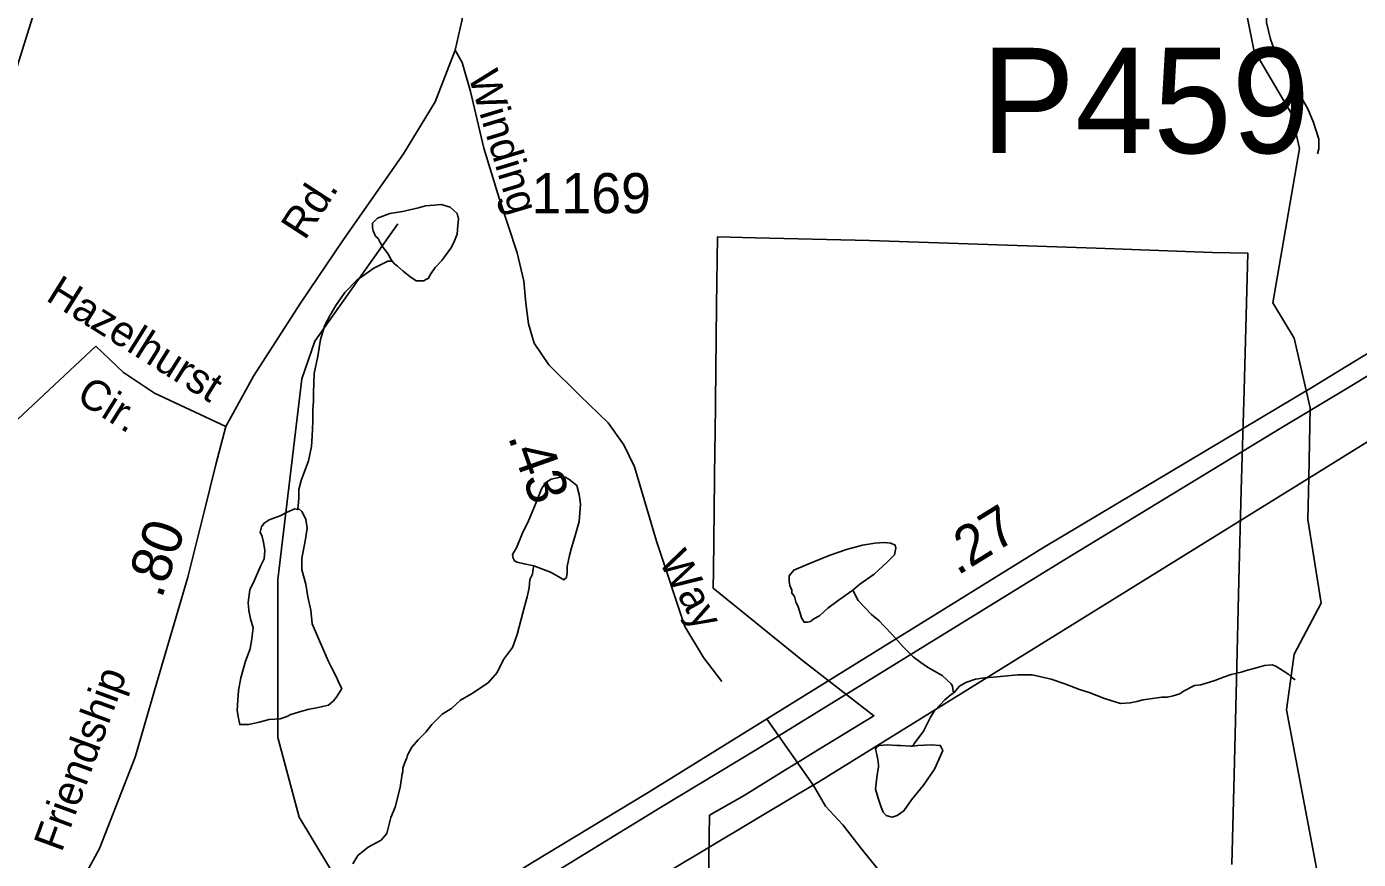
# Model space of a CAD drawing. Extents: x 2001466 to 2224147, y 644118 to 847247.
# Drawn here: x 2030071 to 2034218, y 704801 to 707395 of the extents above; entities that cross this region are included whole.
import ezdxf

# ---------------------------------------------------------------- set-up
doc = ezdxf.new("R2010")
doc.units = 0
for name, color, linetype in [('Exist Boundary Political City Limit New', 7, 'Continuous'), ('Exist Hydrographic Creek Single Shore', 7, 'Continuous'), ('Exist Hydrographic Misc Water Feature', 7, 'Continuous'), ('Exist Road Non-System Type 51', 7, 'Continuous'), ('Exist Road Non-System Type 51 Label', 7, 'Continuous'), ('Exist Road Primary US Divided Attributed', 7, 'Continuous'), ('Exist Road Primary US Mileage Hundredths English Label', 7, 'Continuous'), ('Exist Road Secondary Mileage Hundredths English Label', 7, 'Continuous'), ('Exist Road Secondary Structure Pipe Number Label', 7, 'Continuous'), ('Exist Road Secondary Type 41 Attributed', 7, 'Continuous'), ('Exist Road Secondary Type 51 Attributed', 7, 'Continuous'), ('Exist Road Secondary Type 51 Label', 7, 'Continuous'), ('Exist Road Secondary Type 51 Number Label', 7, 'Continuous'), ('Exist Utilities Electrical Transmission Line', 7, 'Continuous'), ('Map Preparation Boundary City Limit Buffer Line', 7, 'Continuous')]:
    doc.layers.add(name, color=color, linetype=linetype)

msp = doc.modelspace()

# ---------------------------------------------------------------- linework, layer by layer
at = {"layer": 'Exist Boundary Political City Limit New'}
msp.add_lwpolyline([(2033823.9, 704784.9), (2033831, 705063.5), (2033838.5, 705358.8), (2033846.4, 705668), (2033853.6, 705950.7), (2033862.6, 706262.3), (2033873.8, 706689.2), (2033763.5, 706691), (2033402.1, 706704.2), (2032695.4, 706728.8), (2032340, 706736.8), (2032222.2, 706739.4), (2032219.6, 706526.3), (2032214.9, 706123.9), (2032214.4, 706081.5), (2032209.8, 705698.2), (2032209.1, 705645.2), (2032487, 705419.7), (2032709.5, 705248.2), (2032520.5, 705132.1), (2032486.8, 705111.5), (2032433.8, 705079.2), (2032305.6, 705000), (2032197.1, 704937.9), (2032195.6, 704805.6), (2032195.1, 704752.8)], dxfattribs=at)
at = {"layer": 'Exist Hydrographic Creek Single Shore'}
for points in [[(2029351.4, 705912.6), (2029385.7, 706164.4), (2029510.6, 706480.2), (2029827.6, 706805.2), (2029885.6, 706905.6), (2029935.7, 707078.5), (2030035.7, 707253.7), (2030093.7, 707439.5), (2030459.8, 707665), (2030518.6, 707762.3), (2030517.8, 708287.2), (2030609.7, 708639.7)], [(2034034.6, 707014.7), (2034009.6, 707123.5), (2033892.7, 707322.8), (2033842.7, 707573.1), (2033601.8, 707873.3), (2033567.7, 708172.6), (2033467.7, 708266.5), (2033325.8, 708325.1), (2033025.8, 708196.7), (2032934.7, 708116.6), (2032401.6, 707897.8)], [(2034063.7, 705988.3), (2034068.7, 706206.9), (2034018.7, 706424.5), (2033951.6, 706534.1), (2034034.6, 707014.7)], [(2034142.3, 703203.7), (2034120.6, 703449.8), (2034094.5, 703673.4), (2034186.6, 704042.3), (2034202.6, 704281.5), (2034136.6, 704515.7), (2033994.7, 705266.7), (2034018.7, 705440.1), (2034102.5, 705599.2), (2034060.7, 705859.2), (2034063.7, 705988.3)]]:
    msp.add_lwpolyline(points, dxfattribs=at)
at = {"layer": 'Exist Hydrographic Misc Water Feature'}
for points in [[(2034090.8, 706998.2), (2034094.9, 707014.2), (2034094.7, 707044.2), (2034078.7, 707096.2), (2034060.9, 707138.2), (2034044.7, 707168.1), (2034034.9, 707192.1), (2034022.8, 707220.1), (2034000.6, 707260.2), (2033980.7, 707284.1), (2033954.7, 707326.1), (2033944.6, 707356.1), (2033932.7, 707408), (2033930.7, 707450.1), (2033926.6, 707478.1), (2033918.6, 707502), (2033894.6, 707540), (2033874.5, 707570), (2033842.5, 707622), (2033820.6, 707674), (2033806.6, 707693.9), (2033790.6, 707727.9), (2033764.4, 707759.9)], [(2031209.4, 706664.5), (2031203.5, 706672.5), (2031195.5, 706688.5), (2031181.3, 706706.5), (2031171.5, 706722.5), (2031165.4, 706734.5), (2031157.4, 706742.5), (2031149.4, 706758.4), (2031147.5, 706768.4), (2031147.5, 706782.4), (2031163.5, 706798.5), (2031201.4, 706812.5), (2031241.4, 706818.5), (2031291.5, 706830.5), (2031313.4, 706836.5), (2031339.4, 706838.5), (2031361.4, 706840.6), (2031389.5, 706832.6), (2031411.4, 706812.6), (2031415.5, 706794.6), (2031413.5, 706776.6), (2031411.4, 706748.7), (2031401.4, 706722.6), (2031391.5, 706704.6), (2031363.4, 706666.6), (2031343.5, 706644.6), (2031329.6, 706624.6), (2031321.6, 706610.6), (2031313.6, 706606.6), (2031307.5, 706602.6), (2031283.5, 706602.6), (2031263.6, 706616.6), (2031243.5, 706632.5), (2031225.6, 706648.5), (2031215.6, 706656.5), (2031209.4, 706664.5)], [(2031331.4, 704326.2), (2031303.6, 704363.4), (2031270.5, 704472.5), (2031111.6, 704613.4), (2030919.7, 704932.4), (2030852.6, 705179.8), (2030852.6, 705672), (2030927.7, 706297.1), (2030968.7, 706414.4), (2031226.7, 706779.9)], [(2031209.4, 706664.5), (2031195.5, 706664.5), (2031151.6, 706642.4), (2031099.5, 706604.5), (2031061.6, 706566.5), (2031033.5, 706526.4), (2031015.7, 706496.4), (2030999.7, 706464.4), (2030985.7, 706420.4), (2030977.7, 706368.4), (2030965.8, 706314.4), (2030963.8, 706254.4), (2030963.8, 706228.4), (2030961.7, 706200.5), (2030961.7, 706164.5), (2030959.7, 706118.5), (2030957.8, 706086.4), (2030948, 706042.5), (2030925.9, 705980.4), (2030917.9, 705952.4), (2030917.9, 705926.5), (2030916, 705900.5), (2030914, 705890.5)], [(2031650.1, 705714.9), (2031620, 705720.9), (2031598, 705726.9), (2031589.8, 705730.9), (2031585.9, 705738.8), (2031584.1, 705750.8), (2031596, 705770.9), (2031613.8, 705814.9), (2031633.9, 705854.8), (2031649.9, 705894.9), (2031662, 705922.9), (2031673.7, 705954.9), (2031687.8, 705974.9), (2031703.8, 705984.9), (2031733.8, 705990.9), (2031747.7, 705990.9), (2031759.8, 705984.9), (2031783.8, 705965), (2031791.8, 705937), (2031795.7, 705907), (2031792, 705853), (2031777.8, 705805), (2031767.8, 705771), (2031761.8, 705747), (2031753.9, 705713), (2031753.9, 705693), (2031752, 705679), (2031744, 705671), (2031728, 705681), (2031702, 705694.9), (2031650.1, 705714.9)], [(2030884.4, 705246.5), (2030860.4, 705238.5), (2030826.4, 705236.5), (2030794.4, 705228.5), (2030762.4, 705220.5), (2030746.4, 705220.5), (2030734.3, 705220.5), (2030730.4, 705240.4), (2030726.3, 705264.4), (2030728.4, 705296.4), (2030730.2, 705326.4), (2030738.2, 705366.4), (2030752.2, 705418.4), (2030766.3, 705456.4), (2030772.3, 705488.4), (2030776.4, 705522.4), (2030768.2, 705550.4), (2030762.2, 705576.4), (2030760.2, 705600.4), (2030766.1, 705640.4), (2030780.1, 705670.4), (2030799.9, 705716.4), (2030810, 705736.4), (2030812, 705762.4), (2030807.9, 705788.4), (2030804.1, 705806.4), (2030798.1, 705820.4), (2030802, 705836.4), (2030810, 705848.4), (2030826, 705858.4), (2030860, 705870.4), (2030882, 705882.4), (2030906, 705892.5), (2030914, 705890.5)], [(2030914, 705890.5), (2030918.1, 705892.5), (2030927.9, 705884.5), (2030940, 705860.5), (2030944.1, 705832.5), (2030937.9, 705792.4), (2030928.1, 705738.5), (2030928.1, 705702.5), (2030940.2, 705658.4), (2030946.2, 705618.5), (2030956.2, 705576.5), (2030960.1, 705534.5), (2030996.2, 705450.5), (2031010.3, 705416.6), (2031020.2, 705398.6), (2031036.2, 705368.6), (2031044.2, 705348.6), (2031052.2, 705332.6), (2031046.2, 705322.6), (2031034.3, 705304.6), (2031026.3, 705294.6), (2031010.3, 705280.6), (2030992.3, 705276.6), (2030974.2, 705272.6), (2030950.5, 705268.6), (2030920.3, 705260.5), (2030890.4, 705250.5), (2030884.4, 705246.5)], [(2032644, 705639.5), (2032633.9, 705631.5), (2032597.8, 705607.5), (2032565.9, 705583.5), (2032539.8, 705559.5), (2032522, 705549.5), (2032511.9, 705541.5), (2032501.9, 705539.5), (2032491.8, 705539.4), (2032483.8, 705553.4), (2032479.9, 705567.4), (2032473.8, 705587.4), (2032465.8, 705603.4), (2032461.9, 705619.4), (2032453.9, 705629.4), (2032453.9, 705639.4), (2032448, 705653.4), (2032445.9, 705667.4), (2032445.9, 705683.4), (2032459.8, 705701.4), (2032501.9, 705719.5), (2032569.8, 705747.5), (2032623.7, 705765.5), (2032673.7, 705779.5), (2032711.9, 705785.6), (2032741.8, 705787.6), (2032761.7, 705785.6), (2032775.8, 705779.5), (2032777.7, 705769.6), (2032773.8, 705749.6), (2032751.8, 705727.6), (2032709.8, 705689.6), (2032665.9, 705657.6), (2032644, 705639.5)], [(2031086.6, 704786.7), (2031102.4, 704812.7), (2031134.6, 704838.7), (2031174.6, 704860.8), (2031192.4, 704880.8), (2031204.5, 704930.8), (2031218.5, 704962.8), (2031234.5, 705024.8), (2031240.4, 705066.8), (2031242.5, 705074.8), (2031242.5, 705084.7), (2031248.4, 705102.8), (2031254.3, 705116.8), (2031256.4, 705124.8), (2031270.3, 705150.7), (2031290.4, 705172.8), (2031314.2, 705196.8), (2031332.3, 705220.8), (2031364.3, 705252.8), (2031394.2, 705270.8), (2031422.3, 705296.8), (2031456.3, 705316.8), (2031508.2, 705350.9), (2031536.1, 705382.9), (2031556.2, 705422.9), (2031584.1, 705460.9), (2031598.2, 705500.9), (2031616.1, 705568.9), (2031630, 705618.9), (2031635.9, 705646.9), (2031638, 705672.9), (2031646, 705688.9), (2031648, 705706.9), (2031650.1, 705714.9)], [(2032644, 705639.5), (2032660, 705607.5), (2032701.8, 705563.6), (2032725.8, 705543.6), (2032741.8, 705527.6), (2032767.8, 705499.6), (2032799.8, 705463.6), (2032832, 705431.7), (2032856, 705413.7), (2032875.9, 705399.7), (2032922, 705373.7), (2032949.9, 705347.7), (2032954, 705339.7), (2032956.1, 705323.8), (2032957.9, 705319.8)], [(2032957.9, 705319.8), (2032976, 705339.7), (2032996.1, 705351.7), (2033026, 705361.8), (2033054.1, 705365.8), (2033081.8, 705367.8), (2033157.8, 705375.9), (2033201.9, 705375.9), (2033261.8, 705361.9), (2033303.8, 705347.9), (2033349.8, 705330), (2033379.9, 705320), (2033427.9, 705302.1), (2033477.9, 705286.1), (2033507.9, 705288.1), (2033528, 705292.1), (2033547.9, 705298.1), (2033605.9, 705306.2), (2033623.9, 705306.2), (2033641.8, 705310.2), (2033661.9, 705316.2), (2033674, 705324.2), (2033707.8, 705342.2), (2033727.9, 705344.3), (2033771.8, 705358.3), (2033797.8, 705368.2), (2033821.8, 705376.2), (2033853.8, 705384.3), (2033865.9, 705388.3), (2033903.8, 705398.3), (2033925.8, 705404.4), (2033949.8, 705406.4), (2033961.6, 705402.4), (2033983.8, 705388.4), (2034001.8, 705376.4), (2034009.8, 705368.4), (2034021.7, 705360.4)], [(2032830.2, 705153.8), (2032834.1, 705159.8), (2032864, 705199.7), (2032885.9, 705243.7), (2032898, 705263.7), (2032916.1, 705281.8), (2032930, 705297.8), (2032949.9, 705313.8), (2032957.9, 705319.8)], [(2032830.2, 705153.8), (2032846.2, 705155.8), (2032888.2, 705157.8), (2032916.1, 705155.8), (2032920.2, 705147.8), (2032924.1, 705139.8), (2032912.2, 705113.7), (2032898, 705081.7), (2032864.2, 705031.8), (2032826.3, 704985.7), (2032802.3, 704951.7), (2032782.2, 704937.7), (2032766.2, 704931.7), (2032758.2, 704933.7), (2032748.1, 704937.7), (2032738.3, 704947.7), (2032732.2, 704963.7), (2032722.3, 704991.7), (2032714.1, 705019.7), (2032718.2, 705055.7), (2032722.1, 705077.7), (2032724.2, 705087.7), (2032724.2, 705095.6), (2032722.1, 705111.7), (2032718.2, 705127.7), (2032716.2, 705135.6), (2032714.1, 705143.7), (2032718.2, 705151.6), (2032726.2, 705155.6), (2032752, 705157.7), (2032782.2, 705155.7), (2032792, 705155.7), (2032824, 705153.8), (2032830.2, 705153.8)]]:
    msp.add_lwpolyline(points, dxfattribs=at)
at = {"layer": 'Exist Road Non-System Type 51'}
msp.add_line((2032521.4, 705031.1), (2032376.9, 705236), dxfattribs=at)
for points in [[(2030286.6, 706399.3), (2029911.7, 706049.1), (2029779.6, 705941.9), (2029708.2, 705909.8), (2029633.2, 705888.3), (2029529.6, 705874), (2029397.3, 705898.8), (2029351.4, 705912.6)], [(2030691.5, 706148.8), (2030468.7, 706252.8), (2030372.3, 706317.1), (2030286.6, 706399.3)], [(2032783.8, 704693.7), (2032671, 704833.3), (2032612.2, 704908.2), (2032558.8, 704966.9), (2032521.4, 705031.1)]]:
    msp.add_lwpolyline(points, dxfattribs=at)
at = {"layer": 'Exist Road Primary US Divided Attributed'}
for points in [[(2041784.9, 710974.4), (2041006, 710501), (2040140.8, 709965.7), (2039916.7, 709831.1), (2038483.2, 708953.9), (2037738.9, 708505.5), (2036370, 707671.6), (2036064.1, 707484), (2035363, 707054.6), (2035033.2, 706856.6), (2034526.8, 706546.5), (2034180.4, 706335.9), (2034078.5, 706273.7), (2033238.1, 705771.9), (2032325.9, 705207.3), (2032006.9, 705009.2), (2031643.9, 704789.8), (2031075.2, 704437.4), (2030930, 704350.5), (2030580.5, 704141.3), (2030096.2, 703843.4), (2029941.4, 703750), (2029697.3, 703597.2), (2029594.3, 703535.4)], [(2029890.3, 703646.9), (2030084.6, 703766.7), (2030148.3, 703802.5), (2030605.7, 704080.8), (2030988.3, 704315.8), (2031682.6, 704740), (2032045, 704961.9), (2032346.1, 705143.5), (2033300.8, 705732.8), (2033980.2, 706145.7), (2034197.5, 706277.3), (2034581.6, 706511.5), (2035075.6, 706809.9), (2035370.1, 706988.2), (2036119.8, 707449.3), (2036415.2, 707626.4), (2037936.4, 708557.7), (2038517.7, 708914.7), (2039676.5, 709614.4), (2039953.3, 709782.7), (2040140.8, 709896.9), (2040858.9, 710340.3), (2041112, 710494.2), (2041820.6, 710921.9)]]:
    msp.add_lwpolyline(points, dxfattribs=at)
at = {"layer": 'Exist Road Secondary Type 41 Attributed'}
msp.add_lwpolyline([(2031405.1, 707321.5), (2031427.4, 707283.2), (2031452.9, 707192.2), (2031494.4, 707016.6), (2031542.3, 706860.1), (2031598.5, 706690.1), (2031619.3, 706601.5), (2031625.7, 706532.8), (2031633.6, 706468.9), (2031651.2, 706408.3), (2031697.5, 706341.2), (2031793.2, 706245.4), (2031881.3, 706160), (2031930.8, 706092.2), (2031964.3, 706023.5), (2032032.1, 705792), (2032120.2, 705526.2), (2032178.5, 705429.6), (2032236.3, 705354.9)], dxfattribs=at)
at = {"layer": 'Exist Road Secondary Type 51 Attributed'}
for points in [[(2030913.5, 709050.1), (2030927.5, 709024.7), (2030945.4, 709001.5), (2030961.4, 708983.9), (2030982.4, 708960.7), (2031040.7, 708904), (2031168.9, 708782.3), (2031257.9, 708695.3), (2031310.6, 708607.5), (2031372.8, 708460.6), (2031407.9, 708331.3), (2031430.6, 708190.8), (2031456.1, 707970.5), (2031468.9, 707823.6), (2031462.1, 707624), (2031426.2, 707412.5), (2031405.1, 707321.5)], [(2031405.1, 707321.5), (2031343.3, 707160.3), (2031243.9, 706998.2), (2031057.3, 706731.6), (2030923.3, 706533.6), (2030776.9, 706306.1), (2030691.5, 706148.8), (2030659.6, 706030.7), (2030624.5, 705887), (2030573.1, 705679.4), (2030476.5, 705351.4), (2030408.3, 705119.1), (2030297.4, 704834.1), (2030206.5, 704666.4), (2030077.7, 704495.6), (2029861.5, 704203.4), (2029770.3, 704059.9), (2029737.1, 703995.5), (2029701.6, 703913.1), (2029656.2, 703775.5), (2029626.8, 703663.1), (2029594.3, 703535.4)]]:
    msp.add_lwpolyline(points, dxfattribs=at)
at = {"layer": 'Exist Utilities Electrical Transmission Line'}
for points in [[(2035359, 706786.2), (2035152.2, 706663.2), (2034063.7, 705988.3)], [(2034063.7, 705988.3), (2032538.1, 705042.5), (2032472.7, 705003.5)], [(2032472.7, 705003.5), (2031929.1, 704679.1), (2031331.4, 704326.2)]]:
    msp.add_lwpolyline(points, dxfattribs=at)
at = {"layer": 'Map Preparation Boundary City Limit Buffer Line'}
msp.add_lwpolyline([(2033823.9, 704784.9), (2033831, 705063.5), (2033838.5, 705358.8), (2033846.4, 705668), (2033853.6, 705950.7), (2033862.6, 706262.3), (2033873.8, 706689.2), (2033763.5, 706691), (2033402.1, 706704.2), (2032695.4, 706728.8), (2032340, 706736.8), (2032222.2, 706739.4), (2032219.6, 706526.3), (2032214.9, 706123.9), (2032214.4, 706081.5), (2032209.8, 705698.2), (2032209.1, 705645.2), (2032487, 705419.7), (2032709.5, 705248.2), (2032520.5, 705132.1), (2032486.8, 705111.5), (2032433.8, 705079.2), (2032305.6, 705000), (2032197.1, 704937.9), (2032195.6, 704805.6), (2032195.1, 704752.8)], dxfattribs=at)

# ---------------------------------------------------------------- texts
at = {"layer": 'Exist Road Non-System Type 51 Label'}
for s, p in [('Hazelhurst', (2030126.8, 706544)), ('Cir.', (2030220.5, 706230.4))]:
    msp.add_text(s, height=95, rotation=327.985, dxfattribs=at).set_placement(p)
at = {"layer": 'Exist Road Primary US Mileage Hundredths English Label'}
msp.add_text('.27', height=125, rotation=31.6876, dxfattribs=at).set_placement((2032969.5, 705683.1))
at = {"layer": 'Exist Road Secondary Mileage Hundredths English Label'}
for s, rotation, p in [('.43', 289.4692, (2031568.6, 706117.7)), ('.80', 71.0246, (2030490.9, 705609.9))]:
    msp.add_text(s, height=125, rotation=rotation, dxfattribs=at).set_placement(p)
at = {"layer": 'Exist Road Secondary Structure Pipe Number Label'}
msp.add_text('P459', height=328.08, dxfattribs=at).set_placement((2033043.1, 707000.6))
at = {"layer": 'Exist Road Secondary Type 51 Label'}
for s, rotation, p in [('Winding', 286.7806, (2031445.3, 707242.2)), ('Rd.', 57.0401, (2030937.1, 706726.3)), ('Way', 298.8773, (2032037.6, 705730.2)), ('Friendship', 69.869, (2030179.5, 704820))]:
    msp.add_text(s, height=95, rotation=rotation, dxfattribs=at).set_placement(p)
at = {"layer": 'Exist Road Secondary Type 51 Number Label'}
msp.add_text('1169', height=125, dxfattribs=at).set_placement((2031643.1, 706813.5))

doc.saveas('drawing.dxf')
